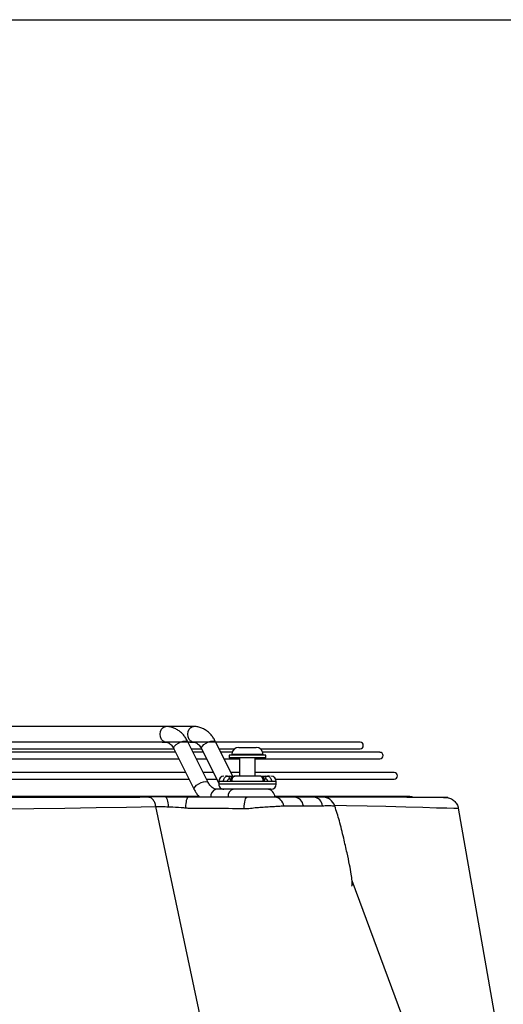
# Model space of a CAD drawing. Header units: millimetres. Extents: x -604189 to 881711, y -381903 to -7297.
# Tile 1005 of 1056: x -541634 to -541449, y -160247 to -159870. Entities that reach past the tile are written whole.
import ezdxf

# ---------------------------------------------------------------- set-up
doc = ezdxf.new("R2010")
doc.units = ezdxf.units.MM
doc.header["$LTSCALE"] = 100
doc.linetypes.add('ACAD_ISO04W100', pattern=[30.5, 24, -3, 0.5, -3])
doc.layers.get('Defpoints').update_dxf_attribs({"color": 30})
doc.layers.add('2', color=2, linetype='Continuous', lineweight=25)
doc.layers.add('strop osie', color=80, linetype='ACAD_ISO04W100', lineweight=5)
doc.layers.add('Flowair', color=1, linetype='Continuous')
doc.layers.add('OPIS', color=7, linetype='Continuous')
doc.styles.get("Standard").update_dxf_attribs({"font": 'romans.shx', "width": 0.5})
doc.dimstyles.new('1 50', dxfattribs={"dimtxt": 150, "dimasz": 80, "dimexe": 1, "dimexo": 1, "dimgap": 20, "dimtad": 1, "dimdec": 0, "dimlfac": 0.1, "dimtxsty": 'Standard', "dimblk": 'ARCHTICK', "dimcen": 200, "dimclrd": 2, "dimadec": 1, "dimazin": 0, "dimtfac": 1, "dimtdec": 0, "dimtmove": 0, "dimatfit": 3, "dimldrblk": 'ARCHTICK', "dimfxl": 120, "dimfxlon": 1, "dimtfill": 1, "dimarcsym": 0})

# ---------------------------------------------------------------- blocks, each defined once
blk = doc.blocks.new('_ArchTick')
at = {"layer": 'strop osie', "color": 0, "const_width": 0.15}
blk.add_lwpolyline([(-0.5, -0.5), (0.5, 0.5)], dxfattribs=at)
blk = doc.blocks.new('*D3281')
at = {"layer": 'Defpoints', "color": 0, "linetype": 'ByBlock', "lineweight": 5, "transparency": 16777216}
for p in [(-552118.94, -159745.28), (-535687.5, -164715.31), (-535410.16, -164715.31)]:
    blk.add_point(p, dxfattribs=at)
at = {"layer": 'OPIS', "color": 0, "linetype": 'Continuous', "lineweight": -2, "transparency": 16777216}
for p, q in [((-535470.16, -159745.28), (-535409.16, -159745.28)), ((-535470.16, -164715.31), (-535409.16, -164715.31))]:
    blk.add_line(p, q, dxfattribs=at)
at = {"layer": 'OPIS', "color": 2, "lineweight": -2, "transparency": 16777216}
blk.add_line((-535410.16, -159745.28), (-535410.16, -164715.31), dxfattribs=at)
at = {"layer": 'OPIS', "color": 2, "linetype": 'ByBlock', "lineweight": -2, "transparency": 16777216, "xscale": 80, "yscale": 80, "zscale": 80}
for p, rotation in [((-535410.16, -159745.28), 90), ((-535410.16, -164715.31), 270)]:
    blk.add_blockref('_ArchTick', p, dxfattribs=dict(at, rotation=rotation))
at = {"layer": 'OPIS', "color": 0, "linetype": 'ByBlock', "lineweight": 13, "transparency": 16777216, "insert": (-535505.16, -162230.3), "char_height": 150, "attachment_point": 5, "rotation": 90, "bg_fill": 3, "box_fill_scale": 1.1, "bg_fill_color": 256, "bg_fill_true_color": 13158600, "bg_fill_transparency": 0}
blk.add_mtext('497', dxfattribs=at)
blk = doc.blocks.new('*D3283')
at = {"layer": 'Defpoints', "color": 0, "linetype": 'ByBlock', "lineweight": 5, "transparency": 16777216}
for p in [(-549860.21, -159420.3), (-548544.07, -179490.3), (-536848.94, -179490.3)]:
    blk.add_point(p, dxfattribs=at)
at = {"layer": 'OPIS', "color": 0, "linetype": 'Continuous', "lineweight": -2, "transparency": 16777216}
for p, q in [((-548604.07, -159420.3), (-548543.07, -159420.3)), ((-548484.07, -179490.3), (-548545.07, -179490.3))]:
    blk.add_line(p, q, dxfattribs=at)
at = {"layer": 'OPIS', "color": 2, "lineweight": -2, "transparency": 16777216}
blk.add_line((-548544.07, -159420.3), (-548544.07, -179490.3), dxfattribs=at)
at = {"layer": 'OPIS', "color": 2, "linetype": 'ByBlock', "lineweight": -2, "transparency": 16777216, "xscale": 80, "yscale": 80, "zscale": 80}
for p, rotation in [((-548544.07, -159420.3), 90), ((-548544.07, -179490.3), 270)]:
    blk.add_blockref('_ArchTick', p, dxfattribs=dict(at, rotation=rotation))
at = {"layer": 'OPIS', "color": 0, "linetype": 'ByBlock', "lineweight": 13, "transparency": 16777216, "insert": (-548639.07, -169455.3), "char_height": 150, "attachment_point": 5, "rotation": 90, "bg_fill": 3, "box_fill_scale": 1.1, "bg_fill_color": 256, "bg_fill_true_color": 13158600, "bg_fill_transparency": 0}
blk.add_mtext('2007', dxfattribs=at)
blk = doc.blocks.new('*D3315')
at = {"layer": 'Defpoints', "color": 0, "linetype": 'ByBlock', "lineweight": 5, "transparency": 16777216}
for p in [(-551668.94, -159870.3), (-536848.94, -159870.3), (-536848.94, -160452.01)]:
    blk.add_point(p, dxfattribs=at)
at = {"layer": 'OPIS', "color": 0, "linetype": 'Continuous', "lineweight": -2, "transparency": 16777216}
for p, q in [((-551668.94, -160392.01), (-551668.94, -160453.01)), ((-536848.94, -160392.01), (-536848.94, -160453.01))]:
    blk.add_line(p, q, dxfattribs=at)
at = {"layer": 'OPIS', "color": 2, "lineweight": -2, "transparency": 16777216}
blk.add_line((-551668.94, -160452.01), (-536848.94, -160452.01), dxfattribs=at)
at = {"layer": 'OPIS', "color": 2, "linetype": 'ByBlock', "lineweight": -2, "transparency": 16777216, "xscale": 80, "yscale": 80, "zscale": 80, "rotation": 180}
blk.add_blockref('_ArchTick', (-551668.94, -160452.01), dxfattribs=at)
at = {"layer": 'OPIS', "color": 2, "linetype": 'ByBlock', "lineweight": -2, "transparency": 16777216, "xscale": 80, "yscale": 80, "zscale": 80}
blk.add_blockref('_ArchTick', (-536848.94, -160452.01), dxfattribs=at)
at = {"layer": 'OPIS', "color": 0, "linetype": 'ByBlock', "lineweight": 13, "transparency": 16777216, "insert": (-544258.94, -160357.01), "char_height": 150, "attachment_point": 5, "bg_fill": 3, "box_fill_scale": 1.1, "bg_fill_color": 256, "bg_fill_true_color": 13158600, "bg_fill_transparency": 0}
blk.add_mtext('1482', dxfattribs=at)
blk = doc.blocks.new('*D3323')
at = {"layer": 'Defpoints', "color": 0, "linetype": 'ByBlock', "lineweight": 5, "transparency": 16777216}
for p in [(-551668.94, -157200.01), (-551668.94, -159870.3), (-536848.94, -159870.3)]:
    blk.add_point(p, dxfattribs=at)
at = {"layer": 'OPIS', "color": 0, "linetype": 'Continuous', "lineweight": -2, "transparency": 16777216}
for p, q in [((-551668.94, -157260.01), (-551668.94, -157199.01)), ((-536848.94, -157260.01), (-536848.94, -157199.01))]:
    blk.add_line(p, q, dxfattribs=at)
at = {"layer": 'OPIS', "color": 2, "lineweight": -2, "transparency": 16777216}
blk.add_line((-536848.94, -157200.01), (-551668.94, -157200.01), dxfattribs=at)
at = {"layer": 'OPIS', "color": 2, "linetype": 'ByBlock', "lineweight": -2, "transparency": 16777216, "xscale": 80, "yscale": 80, "zscale": 80, "rotation": 180}
blk.add_blockref('_ArchTick', (-551668.94, -157200.01), dxfattribs=at)
at = {"layer": 'OPIS', "color": 2, "linetype": 'ByBlock', "lineweight": -2, "transparency": 16777216, "xscale": 80, "yscale": 80, "zscale": 80}
blk.add_blockref('_ArchTick', (-536848.94, -157200.01), dxfattribs=at)
at = {"layer": 'OPIS', "color": 0, "linetype": 'ByBlock', "lineweight": 9, "transparency": 16777216, "insert": (-544258.94, -157105.01), "char_height": 150, "attachment_point": 5, "bg_fill": 3, "box_fill_scale": 1.1, "bg_fill_color": 256, "bg_fill_true_color": 13158600, "bg_fill_transparency": 0}
blk.add_mtext('1482', dxfattribs=at)
blk = doc.blocks.new('LEO XL 03.2018')
at = {"layer": 'Flowair'}
for p, q in [((11520.15, -6616.26), (11520.15, -6642.1)), ((11515.6, -6619.29), (11515.6, -6645.85)), ((11516.85, -6641.94), (11516.85, -6619.29)), ((11511.72, -6622.03), (11511.72, -6644.41)), ((11512.97, -6645.85), (11512.97, -6622.03)), ((11509.78, -6625.81), (11509.78, -6653.41)), ((11511.03, -6644.91), (11511.03, -6625.81)), ((11522, -6630.66), (11522.01, -6630.68)), ((11521.92, -6636.66), (11521.92, -6632.96)), ((11520.28, -6634.62), (11520.28, -6638.32)), ((11520.28, -6638.32), (11520.28, -6642.03)), ((11649.37, -6637.9), (11522.1, -6664.86)), ((11517.78, -6641.85), (11517.28, -6641.85)), ((11517.28, -6641.85), (11517.28, -6642.76)), ((11517.78, -6641.85), (11517.78, -6651.24)), ((11512.78, -6643.85), (11512.28, -6643.85)), ((11512.28, -6643.85), (11512.28, -6650.85)), ((11512.78, -6643.85), (11512.78, -6650.85)), ((11516.28, -6643.16), (11516.28, -6643.54)), ((11516.28, -6643.99), (11516.28, -6643.54)), ((11516.78, -6644.22), (11516.78, -6643.89)), ((11517.28, -6642.76), (11517.28, -6644.31)), ((11510.78, -6648.87), (11510.78, -6645.7)), ((11512.28, -6644.35), (11512.13, -6644.35)), ((11512.13, -6644.35), (11512.13, -6650.12)), ((11516.28, -6645.85), (11512.78, -6645.85)), ((11516.3, -6644.83), (11516.28, -6644.95)), ((11517.28, -6644.31), (11517.28, -6650.38)), ((11510.78, -6649), (11510.78, -6648.87)), ((11511.03, -6652.78), (11511.03, -6649.78)), ((11512.78, -6648.85), (11516.28, -6648.85)), ((11512.97, -6651.8), (11512.97, -6648.85)), ((11515.6, -6648.85), (11515.6, -6650.49)), ((11516.28, -6649.74), (11516.3, -6649.86)), ((11516.28, -6650.15), (11509.72, -6653.43)), ((11511.72, -6650.28), (11511.72, -6652.43)), ((11512.13, -6650.12), (11512.13, -6650.35)), ((11512.13, -6650.35), (11512.28, -6650.35)), ((11512.28, -6650.85), (11512.78, -6650.85)), ((11516.28, -6651.16), (11516.28, -6650.71)), ((11516.28, -6651.16), (11516.28, -6651.56)), ((11516.78, -6650.8), (11516.78, -6650.47)), ((11517.28, -6650.38), (11517.28, -6651.93)), ((11517.78, -6651.24), (11517.78, -6652.85)), ((11518.78, -6650.62), (11518.78, -6653.3)), ((11509.78, -6653.52), (11509.78, -6657.66)), ((11511.06, -6656.12), (11517.59, -6652.85)), ((11516.85, -6655.16), (11516.85, -6653.22)), ((11517.28, -6651.93), (11517.28, -6652.85)), ((11517.28, -6652.85), (11517.78, -6652.85)), ((11518.67, -6652.31), (11518.78, -6652.25)), ((11518.78, -6652.24), (11518.7, -6652.25)), ((11517.5, -6654.84), (11509.72, -6658.74)), ((11512.97, -6657.11), (11512.97, -6655.16)), ((11515.6, -6653.84), (11515.6, -6655.79)), ((11511.03, -6658.08), (11511.03, -6656.08)), ((11511.72, -6655.78), (11511.72, -6657.73)), ((11520.15, -6656.63), (11520.15, -6745.81)), ((11506.78, -6657.66), (11506.78, -6662.96)), ((11509.78, -6658.35), (11509.78, -6657.66)), ((11509.78, -6658.35), (11509.78, -6658.72)), ((11509.78, -6658.83), (11509.78, -6662.96)), ((11511.06, -6661.42), (11518.84, -6657.52)), ((11515.6, -6659.15), (11515.6, -6745.81)), ((11516.85, -6745.81), (11516.85, -6658.52)), ((11511.72, -6661.09), (11511.72, -6745.81)), ((11512.97, -6745.81), (11512.97, -6660.46)), ((11506.78, -6662.96), (11506.78, -6709.29)), ((11509.78, -6663.65), (11509.78, -6662.96)), ((11511.03, -6745.81), (11511.03, -6661.4)), ((11509.78, -6663.65), (11509.78, -6745.81)), ((11522.1, -6664.86), (11522.1, -6664.86))]:
    blk.add_line(p, q, dxfattribs=at)
at = {"layer": 'Flowair', "flags": 128}
for points in [[(11649.37, -6585.39), (11586.28, -6608.79), (11536.28, -6627.33)], [(11522.42, -6607.02), (11586.64, -6595.79), (11599.84, -6593.48)], [(11521.82, -6630.7), (11521.87, -6628.39), (11521.96, -6624.45), (11522.04, -6620.88), (11522.14, -6617.06), (11522.22, -6613.82), (11522.3, -6611.2), (11522.35, -6609.21), (11522.39, -6607.85), (11522.41, -6607.23), (11522.42, -6607.02), (11522.42, -6607.02), (11522.42, -6607.02)], [(11520.31, -6615.71), (11520.22, -6615.88), (11520.15, -6616.26)], [(11522.44, -6648), (11522, -6647.98), (11521.59, -6647.93), (11521.22, -6647.87), (11520.89, -6647.8), (11520.63, -6647.71), (11520.44, -6647.61), (11520.32, -6647.51), (11520.28, -6647.4)], [(11509.52, -6653.91), (11509.57, -6653.6), (11509.72, -6653.43)], [(11511.06, -6656.12), (11511.05, -6656.12), (11510.82, -6656.13), (11510.54, -6655.97), (11510.24, -6655.67), (11509.96, -6655.26), (11509.72, -6654.79), (11509.57, -6654.32), (11509.52, -6653.91)], [(11517.3, -6655.32), (11517.35, -6655.01), (11517.49, -6654.84)], [(11518.84, -6657.52), (11518.83, -6657.53), (11518.6, -6657.53), (11518.32, -6657.38), (11518.02, -6657.08), (11517.74, -6656.67), (11517.5, -6656.2), (11517.35, -6655.73), (11517.3, -6655.32)], [(11509.78, -6657.66), (11509.76, -6657.84), (11509.58, -6658.19), (11509.24, -6658.47), (11508.79, -6658.66), (11508.28, -6658.72), (11507.77, -6658.66), (11507.31, -6658.47), (11506.98, -6658.19), (11506.8, -6657.84), (11506.78, -6657.66)], [(11509.52, -6659.21), (11509.57, -6658.9), (11509.72, -6658.74)], [(11511.06, -6661.42), (11511.05, -6661.42), (11510.82, -6661.43), (11510.54, -6661.27), (11510.24, -6660.97), (11509.96, -6660.56), (11509.72, -6660.1), (11509.57, -6659.63), (11509.52, -6659.21)], [(11522.33, -6659.14), (11521.91, -6659.12), (11521.52, -6659.08), (11521.17, -6659.03), (11520.86, -6658.98), (11520.61, -6658.91), (11520.43, -6658.83), (11520.32, -6658.75), (11520.28, -6658.67)], [(11509.78, -6662.97), (11509.76, -6663.15), (11509.58, -6663.49), (11509.24, -6663.78), (11508.79, -6663.96), (11508.28, -6664.02), (11507.77, -6663.96), (11507.31, -6663.78), (11506.98, -6663.49), (11506.8, -6663.15), (11506.78, -6662.96)], [(11522.12, -6662.45), (11521.74, -6662.48), (11521.38, -6662.53), (11521.07, -6662.59), (11520.79, -6662.66), (11520.57, -6662.74), (11520.41, -6662.83), (11520.31, -6662.92), (11520.28, -6663.02)], [(11522.83, -6745.81), (11522.81, -6730.7), (11522.77, -6723.2), (11522.73, -6715.56), (11522.66, -6708.01), (11522.59, -6700.58), (11522.52, -6694.35), (11522.45, -6688.23), (11522.37, -6682.25), (11522.28, -6676.29), (11522.19, -6670.48), (11522.1, -6664.86), (11522.1, -6664.86), (11522.1, -6664.86)]]:
    blk.add_lwpolyline(points, dxfattribs=at)
at = {"layer": 'Flowair'}
for centre, radius, start, end in [((11516.22, -6619.29), 0.625, 0, 180), ((11512.35, -6622.03), 0.625, 0, 180), ((11510.4, -6625.81), 0.625, 0, 180), ((11522.78, -6633), 2.5, 108.3586, 180.023), ((11522.19, -6634.87), 1.92, 98.0699, 172.6576), ((11522.19, -6638.56), 1.92, 98.0676, 172.6558), ((11522.17, -6642.31), 1.91, 96.3881, 171.6821), ((11517.28, -6642.85), 1, 90, 180), ((11517.78, -6642.85), 1, 0, 90), ((11520.28, -6643.6), 1.5, 90, 180), ((11516.72, -6643.45), 0.446, 191.4202, 278.0504), ((11516.68, -6643.92), 0.407, 189.5777, 261.2261), ((11512.13, -6645.7), 1.35, 90, 180), ((11512.13, -6649), 1.35, 180, 270), ((11516.68, -6650.77), 0.407, 98.7739, 170.4223), ((11516.72, -6651.24), 0.446, 81.9496, 168.5798), ((11520.09, -6649.74), 1.33, 191.1328, 278.3384), ((11517.28, -6651.85), 1, 180, 270), ((11517.78, -6651.85), 1, 270, 0), ((11520.1, -6653.02), 1.35, 191.7094, 277.7978)]:
    blk.add_arc(centre, radius, start, end, dxfattribs=at)
for points, knots in [([(11520.37, -6609.82), (11520.36, -6609.52), (11520.34, -6608.94), (11520.69, -6608.13), (11521.26, -6607.49), (11521.88, -6607.15), (11522.28, -6607.05), (11522.42, -6607.02)], [0, 0, 0, 0, 0.233949, 0.454137, 0.674329, 0.894517, 1, 1, 1, 1]), ([(11520.41, -6608.96), (11520.39, -6609.01), (11520.37, -6609.13), (11520.35, -6609.28), (11520.35, -6609.39), (11520.35, -6609.43), (11520.35, -6609.45), (11520.35, -6609.46), (11520.35, -6609.47), (11520.35, -6609.48), (11520.35, -6609.48), (11520.35, -6609.5), (11520.35, -6609.58), (11520.35, -6609.85), (11520.34, -6610.29), (11520.34, -6610.88), (11520.34, -6611.62), (11520.34, -6612.51), (11520.33, -6613.56), (11520.33, -6614.76), (11520.33, -6616.12), (11520.32, -6617.62), (11520.32, -6619.28), (11520.32, -6621.08), (11520.31, -6623.03), (11520.31, -6625.12), (11520.31, -6627.35), (11520.3, -6629.72), (11520.31, -6631.59), (11520.29, -6632.69), (11520.29, -6632.93)], [0, 0, 0, 0, 0.00201, 0.004239, 0.005559, 0.005911, 0.006146, 0.006406, 0.006835, 0.007812, 0.011359, 0.021813, 0.076069, 0.13342, 0.190549, 0.247645, 0.304505, 0.360841, 0.417648, 0.474314, 0.530936, 0.587606, 0.644396, 0.701247, 0.757818, 0.814599, 0.871418, 0.928054, 0.984291, 1, 1, 1, 1]), ([(11520.41, -6608.96), (11520.39, -6609.01), (11520.37, -6609.13), (11520.35, -6609.28), (11520.35, -6609.39), (11520.35, -6609.42), (11520.35, -6609.43)], [0, 0, 0, 0, 0.345094, 0.72777, 0.95424, 1, 1, 1, 1]), ([(11537.28, -6627.42), (11537.27, -6627.4), (11537.25, -6627.34), (11536.96, -6627.28), (11536.22, -6627.32), (11534.9, -6627.5), (11533.1, -6627.83), (11530.8, -6628.32), (11527.98, -6628.98), (11524.97, -6629.68), (11522.94, -6630.34), (11522, -6630.64)], [0, 0, 0, 0, 0.020658, 0.049669, 0.119392, 0.210984, 0.327273, 0.469238, 0.637546, 0.833269, 1, 1, 1, 1]), ([(11521.92, -6632.9), (11521.92, -6632.9), (11521.92, -6632.85), (11521.91, -6632.48), (11521.9, -6631.93), (11521.91, -6631.27), (11521.93, -6630.84), (11521.96, -6630.6), (11521.99, -6630.65), (11522, -6630.66)], [0, 0, 0, 0, 0.000006, 0.041147, 0.25258, 0.469589, 0.707678, 0.953954, 1, 1, 1, 1]), ([(11521.92, -6632.96), (11521.92, -6632.95), (11521.92, -6632.93), (11521.92, -6632.9), (11521.92, -6632.9)], [0, 0, 0, 0, 0.999756, 1, 1, 1, 1]), ([(11520.28, -6633.02), (11520.28, -6633.01), (11520.28, -6632.98), (11520.28, -6633.13), (11520.28, -6633.52), (11520.28, -6634.09), (11520.28, -6634.56), (11520.28, -6634.62)], [0, 0, 0, 0, 0.043297, 0.279824, 0.516433, 0.937206, 1, 1, 1, 1]), ([(11521.95, -6640.31), (11521.95, -6640.31), (11521.95, -6639.28), (11521.94, -6637.97), (11521.92, -6636.66)], [0, 0, 0, 0, 0.000007, 1, 1, 1, 1]), ([(11521.96, -6640.41), (11521.95, -6640.37), (11521.95, -6640.34), (11521.95, -6640.31), (11521.95, -6640.31)], [0, 0, 0, 0, 0.999717, 1, 1, 1, 1]), ([(11522.44, -6647.39), (11522.44, -6647.39), (11522.44, -6646.98), (11522.31, -6646.18), (11522.23, -6644.93), (11522.14, -6643.68), (11522.06, -6642.48), (11522, -6641.37), (11521.97, -6640.73), (11521.96, -6640.41)], [0, 0, 0, 0, 0.000004, 0.162575, 0.325156, 0.494685, 0.664231, 0.832111, 1, 1, 1, 1]), ([(11520.28, -6642.03), (11520.28, -6642.49), (11520.28, -6643.41), (11520.28, -6645.14), (11520.28, -6646.49), (11520.28, -6647.22), (11520.28, -6647.4)], [0, 0, 0, 0, 0.30178, 0.60362, 0.90359, 1, 1, 1, 1]), ([(11516.28, -6643.54), (11516.28, -6643.48), (11516.29, -6643.37), (11516.38, -6643.17), (11516.56, -6642.97), (11516.89, -6642.79), (11517.15, -6642.77), (11517.28, -6642.76)], [0, 0, 0, 0, 0.139927, 0.270161, 0.500499, 0.753333, 1, 1, 1, 1]), ([(11516.28, -6644.78), (11516.28, -6644.75), (11516.28, -6644.65), (11516.28, -6644.49), (11516.28, -6644.24), (11516.28, -6644.09), (11516.28, -6643.99)], [0, 0, 0, 0, 0.094595, 0.330353, 0.566421, 1, 1, 1, 1]), ([(11517.28, -6644.09), (11517.21, -6644.09), (11517.07, -6644.1), (11516.82, -6644.17), (11516.57, -6644.33), (11516.37, -6644.57), (11516.32, -6644.75), (11516.3, -6644.83)], [0, 0, 0, 0, 0.153472, 0.30094, 0.572092, 0.806879, 1, 1, 1, 1]), ([(11516.78, -6643.89), (11516.79, -6643.84), (11516.8, -6643.75), (11516.91, -6643.63), (11517.05, -6643.56), (11517.18, -6643.53), (11517.25, -6643.53), (11517.28, -6643.53)], [0, 0, 0, 0, 0.249826, 0.499364, 0.74845, 0.874932, 1, 1, 1, 1]), ([(11518.78, -6642.85), (11518.78, -6642.86), (11518.78, -6642.9), (11518.78, -6643.27), (11518.78, -6644.09), (11518.78, -6645.3), (11518.78, -6646.42), (11518.78, -6647.35), (11518.78, -6648.27), (11518.78, -6649.4), (11518.78, -6650.09), (11518.78, -6650.53)], [0, 0, 0, 0, 0.087759, 0.173695, 0.333333, 0.492971, 0.578907, 0.666667, 0.754426, 0.840362, 1, 1, 1, 1]), ([(11516.28, -6644.95), (11516.28, -6645.32), (11516.28, -6646.07), (11516.28, -6647.35), (11516.28, -6648.63), (11516.28, -6649.37), (11516.28, -6649.74)], [0, 0, 0, 0, 0.245013, 0.500001, 0.754987, 1, 1, 1, 1]), ([(11517.28, -6644.31), (11517.15, -6644.32), (11516.89, -6644.34), (11516.56, -6644.49), (11516.38, -6644.66), (11516.31, -6644.78), (11516.3, -6644.82), (11516.3, -6644.83)], [0, 0, 0, 0, 0.281905, 0.570891, 0.83413, 0.982984, 1, 1, 1, 1]), ([(11520.28, -6647.4), (11520.28, -6649.28), (11520.28, -6652.1), (11520.28, -6655.84), (11520.28, -6657.73), (11520.28, -6658.67)], [0, 0, 0, 0, 0.499976, 0.750072, 1, 1, 1, 1]), ([(11522.37, -6658.72), (11522.37, -6658.72), (11522.37, -6657.05), (11522.41, -6653.56), (11522.43, -6649.97), (11522.44, -6648)], [0, 0, 0, 0, 0.000003, 0.45244, 1, 1, 1, 1]), ([(11522.44, -6648), (11522.44, -6647.82), (11522.44, -6647.62), (11522.44, -6647.41), (11522.44, -6647.39), (11522.44, -6647.39)], [0, 0, 0, 0, 0.873027, 0.999953, 1, 1, 1, 1]), ([(11516.28, -6650.71), (11516.28, -6650.61), (11516.28, -6650.45), (11516.28, -6650.2), (11516.28, -6650), (11516.28, -6649.84), (11516.28, -6649.76), (11516.28, -6649.74)], [0, 0, 0, 0, 0.359442, 0.554889, 0.75059, 0.946036, 1, 1, 1, 1]), ([(11516.3, -6649.86), (11516.32, -6649.94), (11516.37, -6650.13), (11516.57, -6650.37), (11516.82, -6650.52), (11517.07, -6650.59), (11517.21, -6650.6), (11517.28, -6650.6)], [0, 0, 0, 0, 0.193121, 0.427908, 0.69906, 0.846528, 1, 1, 1, 1]), ([(11516.3, -6649.86), (11516.3, -6649.87), (11516.31, -6649.92), (11516.38, -6650.03), (11516.56, -6650.21), (11516.89, -6650.35), (11517.15, -6650.37), (11517.28, -6650.38)], [0, 0, 0, 0, 0.017013, 0.165851, 0.429108, 0.718083, 1, 1, 1, 1]), ([(11517.28, -6651.93), (11517.15, -6651.92), (11516.89, -6651.9), (11516.56, -6651.73), (11516.38, -6651.52), (11516.29, -6651.32), (11516.28, -6651.21), (11516.28, -6651.16)], [0, 0, 0, 0, 0.246656, 0.499499, 0.729824, 0.86007, 1, 1, 1, 1]), ([(11517.28, -6651.16), (11517.25, -6651.16), (11517.18, -6651.16), (11517.05, -6651.13), (11516.91, -6651.06), (11516.8, -6650.94), (11516.79, -6650.85), (11516.78, -6650.8)], [0, 0, 0, 0, 0.1249, 0.251544, 0.500632, 0.750173, 1, 1, 1, 1]), ([(11518.78, -6650.53), (11518.78, -6650.88), (11518.78, -6651.43), (11518.78, -6651.79), (11518.78, -6651.83), (11518.78, -6651.85)], [0, 0, 0, 0, 0.478915, 0.736723, 1, 1, 1, 1]), ([(11509.72, -6653.44), (11509.53, -6653.54), (11509.12, -6653.75), (11508.54, -6654.17), (11507.99, -6654.68), (11507.52, -6655.27), (11507.15, -6655.92), (11506.9, -6656.62), (11506.77, -6657.22), (11506.79, -6657.56), (11506.8, -6657.66)], [0, 0, 0, 0, 0.10841, 0.242031, 0.378424, 0.516929, 0.657237, 0.799582, 0.944944, 1, 1, 1, 1]), ([(11518.77, -6653.3), (11518.77, -6653.36), (11518.77, -6653.51), (11518.68, -6653.76), (11518.5, -6654.07), (11518.21, -6654.38), (11517.88, -6654.64), (11517.6, -6654.78), (11517.49, -6654.84)], [0, 0, 0, 0, 0.129789, 0.337912, 0.523878, 0.701981, 0.875627, 1, 1, 1, 1]), ([(11518.77, -6653.3), (11518.77, -6653.35), (11518.77, -6653.51), (11518.68, -6653.76), (11518.5, -6654.07), (11518.21, -6654.38), (11517.88, -6654.64), (11517.6, -6654.78), (11517.49, -6654.84)], [0, 0, 0, 0, 0.130654, 0.338583, 0.524377, 0.702313, 0.8758, 1, 1, 1, 1]), ([(11509.79, -6657.66), (11509.79, -6657.6), (11509.78, -6657.45), (11509.87, -6657.2), (11510.06, -6656.88), (11510.35, -6656.58), (11510.68, -6656.32), (11510.95, -6656.18), (11511.07, -6656.12)], [0, 0, 0, 0, 0.129816, 0.337946, 0.523921, 0.702027, 0.87568, 1, 1, 1, 1]), ([(11518.84, -6657.52), (11519.02, -6657.42), (11519.44, -6657.2), (11519.92, -6656.87), (11520.19, -6656.61), (11520.28, -6656.52)], [0, 0, 0, 0, 0.347886, 0.77684, 1, 1, 1, 1]), ([(11509.72, -6658.74), (11509.53, -6658.84), (11509.12, -6659.05), (11508.54, -6659.47), (11507.99, -6659.98), (11507.52, -6660.57), (11507.15, -6661.22), (11506.9, -6661.93), (11506.77, -6662.52), (11506.79, -6662.87), (11506.8, -6662.96)], [0, 0, 0, 0, 0.10841, 0.242031, 0.378425, 0.516929, 0.657237, 0.799581, 0.944944, 1, 1, 1, 1]), ([(11520.28, -6658.67), (11520.28, -6659.32), (11520.28, -6660.64), (11520.28, -6662.11), (11520.28, -6662.89), (11520.28, -6663.02)], [0, 0, 0, 0, 0.447256, 0.911965, 1, 1, 1, 1]), ([(11522.12, -6662.45), (11522.13, -6662.35), (11522.16, -6661.55), (11522.23, -6660.42), (11522.31, -6659.43), (11522.33, -6659.14)], [0, 0, 0, 0, 0.088007, 0.73643, 1, 1, 1, 1]), ([(11522.33, -6659.14), (11522.35, -6659), (11522.37, -6658.86), (11522.37, -6658.72), (11522.37, -6658.72)], [0, 0, 0, 0, 0.999931, 1, 1, 1, 1]), ([(11509.79, -6662.96), (11509.79, -6662.9), (11509.78, -6662.75), (11509.87, -6662.5), (11510.06, -6662.19), (11510.35, -6661.88), (11510.68, -6661.62), (11510.95, -6661.48), (11511.07, -6661.42)], [0, 0, 0, 0, 0.12982, 0.337949, 0.52392, 0.702028, 0.875678, 1, 1, 1, 1]), ([(11520.26, -6663.02), (11520.26, -6663.07), (11520.25, -6663.53), (11520.24, -6664.37), (11520.25, -6665.39), (11520.26, -6665.99), (11520.26, -6666.23)], [0, 0, 0, 0, 0.051194, 0.398365, 0.764862, 1, 1, 1, 1]), ([(11522.1, -6664.86), (11522.1, -6664.86), (11522.1, -6664.43), (11522.09, -6663.76), (11522.11, -6662.89), (11522.12, -6662.45)], [0, 0, 0, 0, 0.000011, 0.492104, 1, 1, 1, 1]), ([(11522.1, -6664.86), (11521.83, -6664.92), (11521.31, -6665.05), (11520.73, -6665.4), (11520.36, -6665.81), (11520.35, -6666.1), (11520.34, -6666.24)], [0, 0, 0, 0, 0.260902, 0.521804, 0.782715, 1, 1, 1, 1]), ([(11520.32, -6666.23), (11520.32, -6666.62), (11520.33, -6668.36), (11520.33, -6671.45), (11520.34, -6675.59), (11520.34, -6679.76), (11520.34, -6683.96), (11520.35, -6688.07), (11520.35, -6692.23), (11520.36, -6696.5), (11520.37, -6700.9), (11520.37, -6705.36), (11520.38, -6709.86), (11520.38, -6714.38), (11520.39, -6718.95), (11520.39, -6723.55), (11520.4, -6728.19), (11520.4, -6732.28), (11520.4, -6734.83), (11520.4, -6745.81)], [0, 0, 0, 0, 0.018949, 0.085033, 0.147759, 0.214142, 0.277374, 0.338005, 0.397297, 0.459491, 0.522103, 0.584911, 0.64764, 0.710001, 0.77201, 0.834836, 0.897586, 0.960368, 1, 1, 1, 1])]:
    blk.add_open_spline(points, degree=3, knots=knots, dxfattribs=at)

msp = doc.modelspace()

# ---------------------------------------------------------------- hatches: boundary and pattern name
at = {"layer": 'OPIS', "linetype": 'ByBlock', "lineweight": 9}
h = msp.add_hatch(dxfattribs=at)
h.set_pattern_fill('ANSI36', color=0, scale=150)
h.set_pattern_definition([(45, (-306927.96, 32475.8), (252.5697, 926.0889), [1190.625, -238.125, 0, -238.125])])
h.paths.add_polyline_path([(-556073.92, -159870.3), (-556073.92, -161086.41), (-553567.18, -161086.41), (-553567.18, -159870.3)], flags=17)
h.paths.add_polyline_path([(-552198.92, -159870.3), (-553567.18, -159870.3), (-553567.18, -161086.41), (-556073.92, -161086.41), (-556073.92, -159870.3), (-556159.64, -159870.3), (-558143.92, -159870.3), (-558143.92, -160550.3), (-558143.92, -166895.28), (-553898.92, -166895.28), (-553898.92, -166928.69), (-553798.92, -166928.69, -0.267949), (-553348.92, -166149.27), (-553348.92, -165917.81, -0.414214), (-553691.86, -165574.88, -1), (-553005.98, -165574.88, -0.414214), (-553348.92, -165917.81), (-553348.92, -166149.27, 0.267949), (-553798.92, -166928.69), (-553798.92, -166988.69), (-553898.92, -166988.69), (-553898.92, -167020.26), (-552798.92, -167020.26), (-552798.92, -166988.69), (-552898.92, -166988.69), (-552898.92, -166928.69), (-552798.92, -166928.69), (-552798.92, -166895.28), (-552198.92, -166895.28)])
h.paths.add_polyline_path([(-536848.94, -159870.3), (-551668.94, -159870.3), (-551668.94, -164595.3), (-551663.99, -164595.3), (-551663.99, -164835.3), (-551667.26, -174525.3), (-551663.99, -174525.3), (-551663.99, -174765.3), (-551668.94, -179490.3), (-546883.97, -179490.3), (-546883.97, -179490.29), (-546643.97, -179490.29), (-541863.97, -179490.3), (-541863.97, -179490.29), (-541623.97, -179490.29), (-536848.94, -179490.3)])
h.paths.add_polyline_path([(-557762.33, -163516.72), (-557762.33, -163248.86), (-557987.33, -163248.86), (-557987.33, -163516.72)], flags=24)
h.paths.add_polyline_path([(-558062.4, -162687.18), (-557524.54, -162687.18), (-557524.54, -162462.18), (-558062.4, -162462.18)], flags=24)
h.paths.add_polyline_path([(-555574.23, -163637.66), (-555059.11, -163637.66), (-555059.11, -163538.32), (-555574.23, -163538.32)], flags=24)
h.paths.add_polyline_path([(-555574.15, -163527.65), (-555098.95, -163527.65), (-555098.95, -163428.38), (-555574.15, -163428.38)], flags=24)
h.paths.add_polyline_path([(-555976.22, -163645.14), (-555589.82, -163645.14), (-555589.82, -163529.76), (-555976.22, -163529.76)], flags=24)
h.paths.add_polyline_path([(-555935.57, -163533.4), (-555753.72, -163533.4), (-555753.72, -163435.37), (-555935.57, -163435.37)], flags=24)

# ---------------------------------------------------------------- linework, layer by layer
at = {"layer": '2', "color": 0}
msp.add_lwpolyline([(-551668.94, -167150.3), (-551668.94, -159870.3), (-536848.94, -159870.3), (-536848.94, -160500.31)], dxfattribs=at)

# ---------------------------------------------------------------- next in the draw order: dimensions: what is measured, and where the dimension line sits
at = {"layer": 'OPIS', "color": 0, "linetype": 'ByBlock', "lineweight": 13}
dim = msp.add_linear_dim(base=(-535410.16, -164715.31), p1=(-552118.94, -159745.28), p2=(-535687.5, -164715.31), angle=90, dimstyle='1 50', override={"dimtmove": 1, "dimfxl": 60, "dimarcsym": 1}, dxfattribs=at)
dim.commit()
dim.dimension.update_dxf_attribs({"geometry": '*D3281', "text_midpoint": (-535505.16, -162230.3)})

# ---------------------------------------------------------------- next in the draw order: dimensions: what is measured, and where the dimension line sits
dim = msp.add_linear_dim(base=(-548544.07, -179490.3), p1=(-549860.21, -159420.3), p2=(-536848.94, -179490.3), angle=90, dimstyle='1 50', override={"dimfxl": 60, "dimarcsym": 1}, dxfattribs=at)
dim.commit()
dim.dimension.update_dxf_attribs({"geometry": '*D3283', "text_midpoint": (-548639.07, -169455.3)})

# ---------------------------------------------------------------- next in the draw order: dimensions: what is measured, and where the dimension line sits
dim = msp.add_linear_dim(base=(-536848.94, -160452.01), p1=(-551668.94, -159870.3), p2=(-536848.94, -159870.3), dimstyle='1 50', override={"dimfxl": 60, "dimarcsym": 1}, dxfattribs=at)
dim.commit()
dim.dimension.update_dxf_attribs({"geometry": '*D3315', "text_midpoint": (-544258.94, -160357.01)})

# ---------------------------------------------------------------- next in the draw order: block references
at = {"layer": 'Flowair', "xscale": 2, "yscale": 2, "zscale": 2, "rotation": 270}
msp.add_blockref('LEO XL 03.2018', (-528252.35, -137126.88), dxfattribs=at)

# ---------------------------------------------------------------- next in the draw order: dimensions: what is measured, and where the dimension line sits
at = {"layer": 'OPIS', "color": 0, "linetype": 'ByBlock', "lineweight": 9}
dim = msp.add_linear_dim(base=(-551668.94, -157200.01), p1=(-536848.94, -159870.3), p2=(-551668.94, -159870.3), dimstyle='1 50', override={"dimfxl": 60, "dimarcsym": 1}, dxfattribs=at)
dim.commit()
dim.dimension.update_dxf_attribs({"geometry": '*D3323', "text_midpoint": (-544258.94, -157105.01)})

doc.saveas('drawing.dxf')
